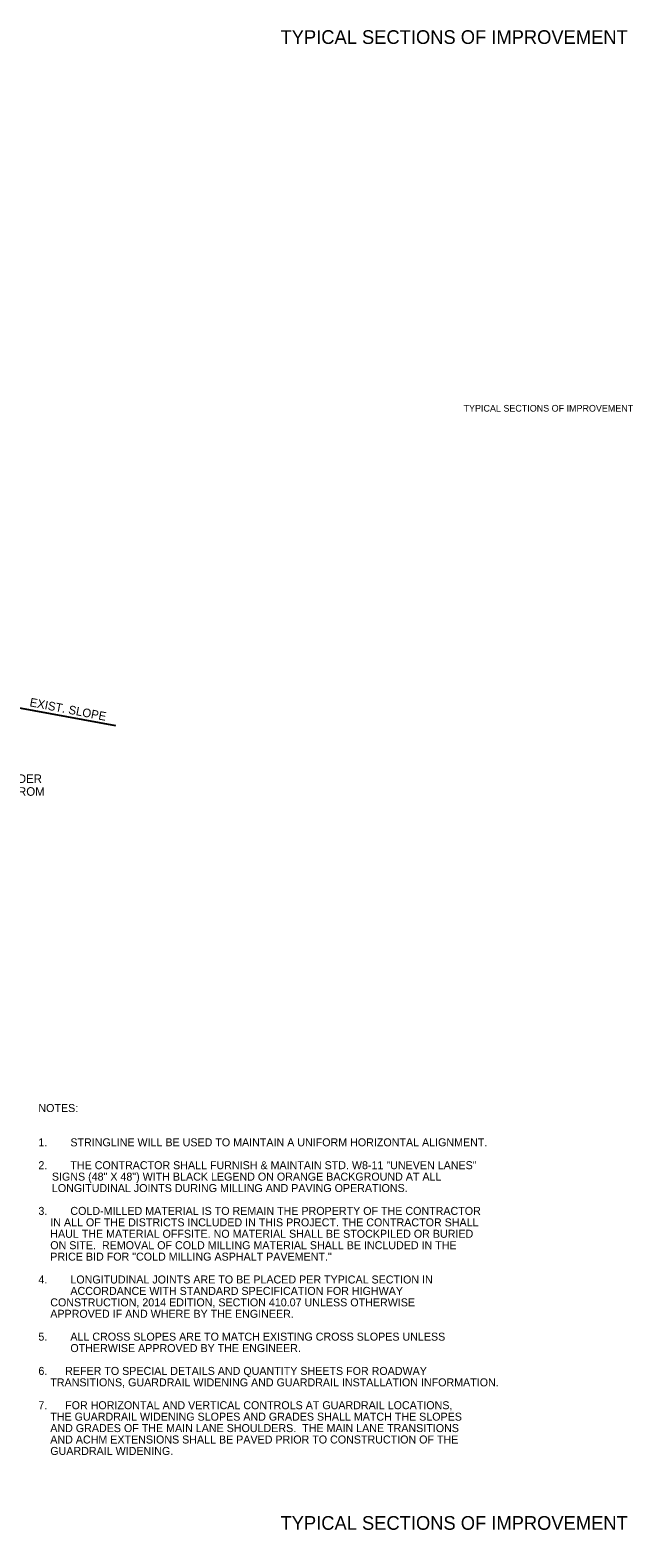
# Model space of a CAD drawing. Extents: x 542112 to 1930787, y -1968972 to 596640.
# Drawn here: x 545227 to 545755, y -1957441 to -1956129 of the extents above; entities that cross this region are included whole.
import ezdxf

# ---------------------------------------------------------------- set-up
doc = ezdxf.new("R2010")
doc.units = 0
for name, color, linetype in [('R_Border', 7, 'Continuous'), ('R_Border Notes', 7, 'Continuous'), ('R_Border Prem', 7, 'Continuous'), ('R_Draft', 7, 'Continuous')]:
    doc.layers.add(name, color=color, linetype=linetype)

msp = doc.modelspace()

# ---------------------------------------------------------------- linework, layer by layer
at = {"layer": 'R_Draft'}
msp.add_line((545202, -1956718.5), (545302.1, -1956736.9), dxfattribs=at)

# ---------------------------------------------------------------- texts
at = {"layer": 'R_Border'}
for p in [(545446.5, -1956140.7), (545446.5, -1957440.7)]:
    msp.add_text('TYPICAL SECTIONS OF IMPROVEMENT', height=12, rotation=360, dxfattribs=at).set_placement(p)
at = {"layer": 'R_Border Notes'}
for s, p in [('NOTES: ', (545234.5, -1957075.2)), ('1.', (545234.5, -1957105.2)), ('STRINGLINE WILL BE USED TO MAINTAIN A UNIFORM HORIZONTAL ALIGNMENT.', (545262.5, -1957105.2)), ('2.', (545234.5, -1957125.2)), ('    SIGNS (48" X 48") WITH BLACK LEGEND ON ORANGE BACKGROUND AT ALL ', (545235.9, -1957135.2)), ('THE CONTRACTOR SHALL FURNISH & MAINTAIN STD. W8-11 "UNEVEN LANES" ', (545262.5, -1957125.2)), ('    LONGITUDINAL JOINTS DURING MILLING AND PAVING OPERATIONS.', (545235.9, -1957145.2)), ('3.', (545234.5, -1957165.2)), ('    IN ALL OF THE DISTRICTS INCLUDED IN THIS PROJECT. THE CONTRACTOR SHALL', (545234.5, -1957175.2)), ('COLD-MILLED MATERIAL IS TO REMAIN THE PROPERTY OF THE CONTRACTOR', (545262.5, -1957165.2)), ('    HAUL THE MATERIAL OFFSITE. NO MATERIAL SHALL BE STOCKPILED OR BURIED', (545234.5, -1957185.2)), ('    ON SITE.  REMOVAL OF COLD MILLING MATERIAL SHALL BE INCLUDED IN THE', (545234.5, -1957195.2)), ('    PRICE BID FOR "COLD MILLING ASPHALT PAVEMENT."', (545234.5, -1957205.2)), ('4.', (545234.5, -1957225.2)), ('LONGITUDINAL JOINTS ARE TO BE PLACED PER TYPICAL SECTION IN ', (545262.5, -1957225.2)), ('ACCORDANCE WITH STANDARD SPECIFICATION FOR HIGHWAY', (545262.5, -1957235.2)), ('    CONSTRUCTION, 2014 EDITION, SECTION 410.07 UNLESS OTHERWISE', (545234.5, -1957245.2)), ('    APPROVED IF AND WHERE BY THE ENGINEER.', (545234.5, -1957255.2)), ('5.', (545234.5, -1957275.2)), ('ALL CROSS SLOPES ARE TO MATCH EXISTING CROSS SLOPES UNLESS ', (545262.5, -1957275.2)), ('OTHERWISE APPROVED BY THE ENGINEER.', (545262.5, -1957285.2)), ('6.      REFER TO SPECIAL DETAILS AND QUANTITY SHEETS FOR ROADWAY', (545234.5, -1957305.2)), ('    TRANSITIONS, GUARDRAIL WIDENING AND GUARDRAIL INSTALLATION INFORMATION.', (545234.5, -1957315.2)), ('7.      FOR HORIZONTAL AND VERTICAL CONTROLS AT GUARDRAIL LOCATIONS,', (545234.5, -1957335.2)), ('    THE GUARDRAIL WIDENING SLOPES AND GRADES SHALL MATCH THE SLOPES', (545234.5, -1957345.2)), ('    AND GRADES OF THE MAIN LANE SHOULDERS.  THE MAIN LANE TRANSITIONS', (545234.5, -1957355.2)), ('    AND ACHM EXTENSIONS SHALL BE PAVED PRIOR TO CONSTRUCTION OF THE', (545234.5, -1957365.2)), ('    GUARDRAIL WIDENING.', (545234.5, -1957375.2))]:
    msp.add_text(s, height=7, dxfattribs=at).set_placement(p)
at = {"layer": 'R_Border Prem'}
msp.add_text('TYPICAL SECTIONS OF IMPROVEMENT', height=5.862, rotation=360, dxfattribs=at).set_placement((545606.8, -1956462.4))
at = {"layer": 'R_Draft'}
msp.add_text('EXIST. SLOPE', height=7.5, rotation=349.1171, dxfattribs=at).set_placement((545226.4, -1956720.1))
for s, p in [('**RIGHT SHOULDER', (545140.1, -1956787.3)), ('TRANSITIONS FROM', (545140.3, -1956798.5))]:
    msp.add_text(s, height=7.5, dxfattribs=at).set_placement(p)

doc.saveas('drawing.dxf')
